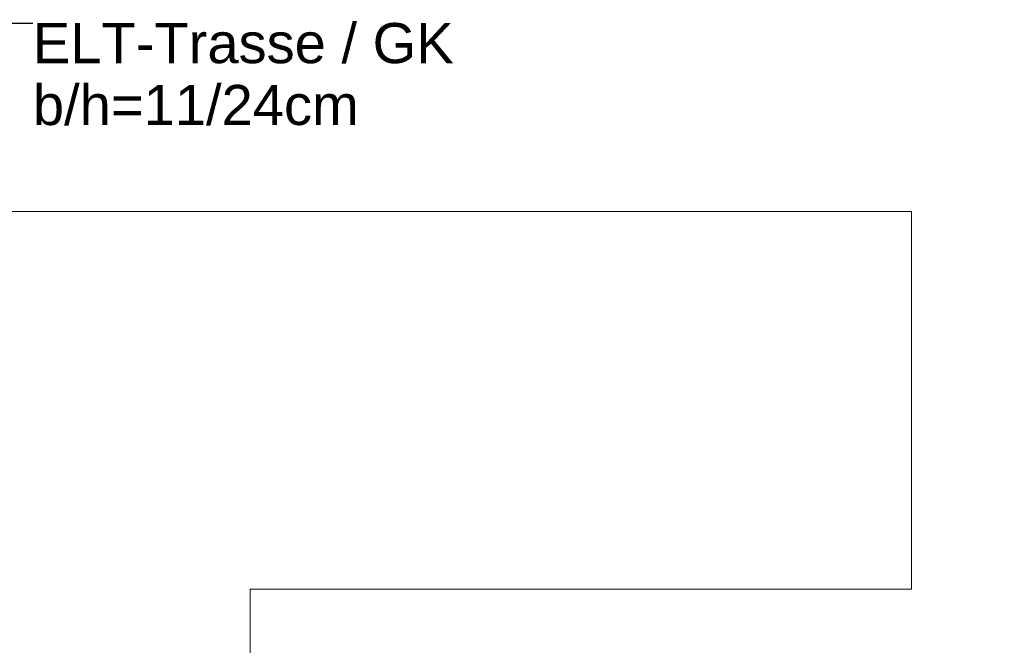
# Model space of a CAD drawing. Header units: metres. Extents: x -4 to 99, y -11 to 17.
# Tile 502 of 656: x 51.33 to 53.42, y 2.09 to 3.42. Entities that reach past the tile are written whole.
import ezdxf

# ---------------------------------------------------------------- set-up
doc = ezdxf.new("R2010")
doc.units = ezdxf.units.M
doc.header["$MEASUREMENT"] = 0
doc.linetypes.add('Wipeout_Contour', pattern=[1, 0, -1])
for name, color, linetype in [('152 - Bemaßung_ Beschriftung.Ausbau', 7, 'Continuous'), ('701 - Einrichtung.Möbel', 7, 'Continuous'), ('Neubau_152 - Bemaßung_ Beschriftung.Ausbau', 7, 'Continuous')]:
    doc.layers.add(name, color=color, linetype=linetype)
doc.styles.add('ERSTELLTER_STIL_2', font='txt')
doc.dimstyles.new('ERSTELLTER_STIL__2', dxfattribs={"dimtxt": 0.1, "dimasz": 0.0532, "dimexe": 0.18, "dimexo": 0.0625, "dimgap": 0, "dimtad": 1, "dimtih": 1, "dimtoh": 1, "dimzin": 0, "dimdsep": 46, "dimtxsty": 'ERSTELLTER_STIL_2', "dimblk": 'ARROWHEAD_2', "dimblk1": 'ARROWHEAD_2', "dimblk2": 'ARROWHEAD_2', "dimcen": 0.09, "dimse1": 1, "dimse2": 1, "dimclrd": 7, "dimclre": 7, "dimclrt": 7, "dimazin": 0, "dimtfac": 1, "dimtdec": 4, "dimtmove": 0, "dimatfit": 3, "dimfxl": 1, "dimtolj": 1, "dimtzin": 0, "dimarcsym": 0})
doc.dimstyles.new('ERSTELLTER_STIL__6', dxfattribs={"dimtxt": 0.18, "dimasz": 0.03648, "dimexe": 0.18, "dimexo": 0.0625, "dimgap": 0, "dimtad": 0, "dimtih": 1, "dimtoh": 1, "dimdec": 4, "dimzin": 0, "dimdsep": 46, "dimcen": 0.09, "dimadec": 0, "dimazin": 0, "dimtfac": 1, "dimtdec": 4, "dimtmove": 0, "dimatfit": 3, "dimldrblk": 'ARROWHEAD_11', "dimfxl": 1, "dimtolj": 1, "dimtzin": 0, "dimarcsym": 0})

# ---------------------------------------------------------------- blocks, each defined once
blk = doc.blocks.new('ARROWHEAD_11')
at = {"color": 0, "linetype": 'Continuous', "lineweight": 0}
blk.add_line((0, 0), (-1, 0), dxfattribs=at)
at = {"color": 0, "linetype": 'Continuous', "lineweight": 0, "const_width": 0.25, "flags": 128}
blk.add_lwpolyline([(-0.125, 0, 1), (0.125, 0, 1)], format="xyb", close=True, dxfattribs=at)
blk = doc.blocks.new('*D449')
at = {"layer": '152 - Bemaßung_ Beschriftung.Ausbau', "color": 7, "linetype": 'Continuous', "lineweight": 5}
for p, q in [((51.02, -4.6125), (51.02, -4.5075)), ((54.46, -4.6125), (54.46, -4.5075)), ((51.0402, -4.525), (50.9998, -4.595)), ((54.4802, -4.525), (54.4398, -4.595)), ((51.02, -4.56), (54.46, -4.56))]:
    blk.add_line(p, q, dxfattribs=at)
at = {"layer": '152 - Bemaßung_ Beschriftung.Ausbau', "color": 7, "lineweight": 5, "char_height": 0.1, "attachment_point": 7, "style": 'ERSTELLTER_STIL_2'}
for s, insert in [('\\A1;{\\pql;\\fArial|b0|i0|c0|p38;3,44}', (52.5311, -4.54)), ('\\A1;{\\pql;\\fArial|b0|i0|c0|p38;16}', (54.288, -4.54))]:
    blk.add_mtext(s, dxfattribs=dict(at, insert=insert))
blk = doc.blocks.new('ARROWHEAD_2')
at = {"color": 0, "linetype": 'Continuous', "lineweight": 0}
for p, q in [((-0.378, -0.655), (0.378, 0.655)), ((0, 0), (-1, 0))]:
    blk.add_line(p, q, dxfattribs=at)

msp = doc.modelspace()

# ---------------------------------------------------------------- texts
at = {"layer": 'Neubau_152 - Bemaßung_ Beschriftung.Ausbau', "color": 1, "linetype": 'Continuous', "lineweight": 13, "insert": (51.3604, 3.409), "char_height": 0.085, "attachment_point": 1, "line_spacing_factor": 0.924256, "style": 'ERSTELLTER_STIL_2'}
msp.add_mtext('\\A1;{\\pql;\\fArial|b0|i0|c0|p38;ELT-Trasse / GK\\P\\pql;\\fArial|b0|i0|c0|p38;b/h=\\fArial|b0|i0|c0|p38;11\\fArial|b0|i0|c0|p38;/\\fArial|b0|i0|c0|p38;24\\fArial|b0|i0|c0|p38;cm}', dxfattribs=at)

# ---------------------------------------------------------------- leaders
at = {"layer": 'Neubau_152 - Bemaßung_ Beschriftung.Ausbau', "color": 1, "linetype": 'Continuous', "lineweight": 13, "annotation_type": 0, "has_hookline": 1, "hookline_direction": 0, "text_width": 0.8805}
msp.add_leader([(51.0828, 3.2208), (51.2008, 3.409), (51.3604, 3.409)], dimstyle='ERSTELLTER_STIL__6', dxfattribs=at)

# ---------------------------------------------------------------- wipeouts: each hides what was drawn before it
at = {"color": 254, "linetype": 'Wipeout_Contour', "lineweight": 0, "ltscale": 312.704343}
msp.add_wipeout([(51.02, 3.01), (51.02, 1.01), (51.82, 1.01), (51.82, 2.21), (53.22, 2.21), (53.22, 3.01)], dxfattribs=at).dxf.layer = '701 - Einrichtung.Möbel'

# ---------------------------------------------------------------- next in the draw order: linework, layer by layer
at = {"layer": '701 - Einrichtung.Möbel', "color": 7, "linetype": 'Continuous', "lineweight": 5, "flags": 128}
msp.add_lwpolyline([(51.02, 3.01), (51.02, 1.01), (51.82, 1.01), (51.82, 2.21), (53.22, 2.21), (53.22, 3.01)], close=True, dxfattribs=at)

# ---------------------------------------------------------------- next in the draw order: dimensions: what is measured, and where the dimension line sits
at = {"layer": '152 - Bemaßung_ Beschriftung.Ausbau', "color": 7, "linetype": 'Continuous', "lineweight": 5}
dim = msp.add_linear_dim(base=(54.46, -4.56), p1=(51.02, 3.2525), p2=(54.46, 2.95), dimstyle='ERSTELLTER_STIL__2', dxfattribs=at)
dim.commit()
dim.dimension.update_dxf_attribs({"geometry": '*D449', "text_midpoint": (52.661, -4.49), "dimtype": 160})

doc.saveas('drawing.dxf')
